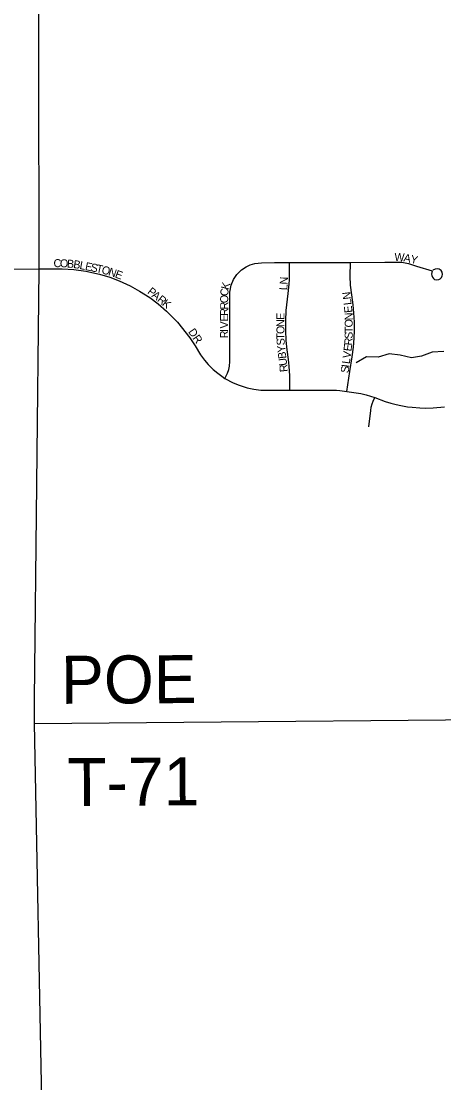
# Model space of a CAD drawing. Extents: x 1985906 to 2277390, y 930619 to 1324581.
# Drawn here: x 2143690 to 2146330, y 1124636 to 1131270 of the extents above; entities that cross this region are included whole.
import ezdxf

# ---------------------------------------------------------------- set-up
doc = ezdxf.new("R2010")
doc.units = 0
for name, color, linetype in [('GM_X_Minor_River', 7, 'Continuous'), ('GM_X_State_Route', 7, 'Continuous'), ('GM_X_Township_Road', 7, 'Continuous'), ('GM_X_Township_Road_Text', 7, 'Continuous'), ('GM_X_Township_Subdivision', 7, 'Continuous'), ('GM_X_Township_Subdivision_Text', 7, 'Continuous')]:
    doc.layers.add(name, color=color, linetype=linetype)

msp = doc.modelspace()

# ---------------------------------------------------------------- linework, layer by layer
at = {"layer": 'GM_X_Minor_River'}
msp.add_lwpolyline([(2146330.4, 1129205.1), (2146258.3, 1129200.7), (2146190.4, 1129176.1), (2146128.4, 1129165.7), (2146058.2, 1129183.3), (2145988, 1129190.8), (2145920.1, 1129170.3), (2145848, 1129171.8), (2145782.1, 1129135.3)], dxfattribs=at)
at = {"layer": 'GM_X_State_Route'}
for points in [[(2143801.5, 1129721.9), (2143797.8, 1132315.9), (2143797.6, 1132368.6)], [(2134482.4, 1129566.6), (2135677.7, 1129577.9), (2137342.7, 1129596.4), (2138351.4, 1129603.3), (2138906.3, 1129605.5), (2139800.4, 1129668.5), (2140031.3, 1129681.6), (2140403.4, 1129701.2), (2140677.6, 1129703.4), (2141339.2, 1129703.4), (2143801.5, 1129721.9)], [(2143784.9, 1121354.9), (2143783.7, 1121917.3), (2143828.5, 1124102.5), (2143820.5, 1124417.9), (2143773.6, 1126881.7), (2143773.3, 1127030.7), (2143801.5, 1129721.9)]]:
    msp.add_lwpolyline(points, dxfattribs=at)
at = {"layer": 'GM_X_Township_Road'}
msp.add_lwpolyline([(2143773.6, 1126881.7), (2147506.6, 1126914), (2148537.2, 1126915.5), (2149271.6, 1126916.3), (2150221.9, 1126920.6), (2150866.4, 1126918.9), (2151412.9, 1126925.4), (2153530.9, 1126892.6)], dxfattribs=at)
at = {"layer": 'GM_X_Township_Subdivision'}
for points in [[(2144963, 1129037.8), (2144979.1, 1129069.9), (2144986.8, 1129093.9), (2144990.8, 1129114.8), (2144992.8, 1129143.2), (2144992.5, 1129576.7), (2145000.8, 1129619.4), (2145016, 1129655.3), (2145036.8, 1129686.3), (2145066.6, 1129715.9), (2145095.7, 1129735.3), (2145120.1, 1129746.6), (2145150.4, 1129755.6), (2145191.3, 1129759.9), (2145272.8, 1129761.7), (2145366.4, 1129761.9), (2145746.4, 1129762.8), (2145961.4, 1129763.3), (2146031.7, 1129763.5), (2146067.5, 1129762.9), (2146109.5, 1129755), (2146159.9, 1129739.8), (2146256.9, 1129710.6), (2146254.6, 1129699.8), (2146254.2, 1129689.9), (2146255.6, 1129681.3), (2146259, 1129670.3), (2146264.8, 1129662.1), (2146273, 1129656.3), (2146286.1, 1129654.3), (2146299.8, 1129655.6), (2146308.3, 1129659.1), (2146315.5, 1129668.3), (2146320.3, 1129677.9), (2146322, 1129686.8), (2146319.6, 1129701.5), (2146313.1, 1129711.1), (2146302.1, 1129719.3), (2146290.5, 1129721.4), (2146275.5, 1129720.7), (2146261.1, 1129714.9)], [(2145367.7, 1128964.4), (2145367.7, 1129053.4), (2145364.9, 1129114.1), (2145360.4, 1129156.6), (2145351.4, 1129216.1), (2145345.5, 1129274.6), (2145342.3, 1129337.8), (2145342.4, 1129398.3), (2145345.8, 1129461.7), (2145358.7, 1129567.3), (2145364.6, 1129625.7), (2145366, 1129656), (2145366.4, 1129761.9)], [(2145723.4, 1128955.3), (2145742.9, 1129079.8), (2145757.3, 1129171.9), (2145765.3, 1129232.7), (2145769.8, 1129289.4), (2145771.6, 1129337.2), (2145771.4, 1129388), (2145768.4, 1129447.4), (2145763.5, 1129498), (2145754.6, 1129560.6), (2145748, 1129621.2), (2145746, 1129675.6), (2145746.4, 1129762.8)], [(2143801.5, 1129721.9), (2143944.8, 1129722), (2144018.4, 1129717.5), (2144092.6, 1129707.5), (2144179.8, 1129688.3), (2144242.8, 1129669.2), (2144302.1, 1129646.9), (2144371.5, 1129615.2), (2144429.8, 1129583.3), (2144493.6, 1129542.3), (2144545, 1129503.9), (2144597.9, 1129458.7), (2144666.2, 1129389.5), (2144743.8, 1129291), (2144775.9, 1129241.6), (2144809.9, 1129185.3), (2144834.6, 1129151.6), (2144858.5, 1129123.8), (2144889.9, 1129092.7), (2144917.3, 1129069.7), (2144942.6, 1129051.1), (2144963, 1129037.8), (2145015, 1129009.8), (2145051, 1128994.8), (2145100.6, 1128979.2), (2145143.7, 1128970.1), (2145187.8, 1128964.8), (2145250.4, 1128963.4), (2145367.7, 1128964.4), (2145628.2, 1128964.3), (2145659.5, 1128963.8), (2145681.5, 1128962.7), (2145723.4, 1128955.3), (2145811.9, 1128943.4), (2145845, 1128934.9), (2145899.3, 1128917.7), (2145963.7, 1128893.8), (2145999.9, 1128882.6), (2146032.3, 1128874.1), (2146062.4, 1128867.4), (2146103.9, 1128860.2), (2146131.5, 1128856.7), (2146180.3, 1128852.8), (2146214.7, 1128851.9), (2146263.5, 1128853.1), (2146335.3, 1128860.3)], [(2145862.7, 1128735.3), (2145875, 1128837.2), (2145877.2, 1128858), (2145882.6, 1128878.6), (2145889.7, 1128894.8), (2145899.3, 1128917.7)]]:
    msp.add_lwpolyline(points, dxfattribs=at)

# ---------------------------------------------------------------- texts
at = {"layer": 'GM_X_Township_Road_Text'}
for s, rotation, p in [('POE', 0.36473, (2143939.3, 1127003.4)), ('T-71', 0.35347, (2143978.5, 1126364.6))]:
    msp.add_text(s, height=300, rotation=rotation, dxfattribs=at).set_placement(p)
at = {"layer": 'GM_X_Township_Subdivision_Text'}
for s, rotation, p in [('W', 356.7698, (2146020.5, 1129772.3)), ('A', 348.33425, (2146075.7, 1129769.4)), ('Y', 348.15861, (2146118.7, 1129760.5)), ('C', 359.8057, (2143891.6, 1129732.7)), ('O', 357.76968, (2143930.7, 1129732.6)), ('B', 355.59943, (2143974.2, 1129730.9)), ('B', 351.44402, (2144012.7, 1129728)), ('L', 348.97411, (2144051.3, 1129722.2)), ('E', 348.80796, (2144085.8, 1129715.5)), ('S', 348.78116, (2144120.4, 1129708.6)), ('T', 347.85944, (2144154.7, 1129701.8)), ('O', 345.03621, (2144188.4, 1129694.6)), ('N', 341.58579, (2144230.2, 1129683.4)), ('E', 339.56868, (2144271.5, 1129669.7)), ('N', 87.29462, (2145354, 1129623.3)), ('P', 321.29325, (2144473.9, 1129572.3)), ('C', 86.59788, (2144983, 1129550.9)), ('K', 74.53205, (2144984.9, 1129587.7)), ('L', 86.58218, (2145351.9, 1129587.5)), ('A', 321.30265, (2144501.4, 1129550.3)), ('R', 321.27952, (2144535.7, 1129522.8)), ('K', 320.77364, (2144566.5, 1129498.1)), ('O', 89.82511, (2144982.9, 1129507.7)), ('N', 96.91588, (2145750.4, 1129533.6)), ('L', 96.89756, (2145754.6, 1129498.6)), ('R', 89.8279, (2144982.7, 1129428.5)), ('R', 89.8279, (2144982.8, 1129468.1)), ('E', 95.85807, (2145759.9, 1129449.5)), ('E', 89.83605, (2144982.6, 1129393.3)), ('E', 90, (2145334.2, 1129402.8)), ('N', 90, (2145334.2, 1129358.8)), ('N', 91.02961, (2145760.9, 1129400.9)), ('O', 90.08288, (2145761, 1129356)), ('DR', 304.50738, (2144730.8, 1129328.6)), ('R', 89.82997, (2144982.3, 1129287.7)), ('V', 89.83529, (2144982.4, 1129349.3)), ('I', 89.82517, (2144982.4, 1129327.3)), ('O', 90.02187, (2145334.3, 1129314.8)), ('T', 89.88232, (2145761, 1129320.6)), ('T', 90.95622, (2145334.9, 1129279.8)), ('S', 94.53908, (2145337.6, 1129245.6)), ('R', 85.48534, (2145757, 1129241.8)), ('S', 88.86476, (2145760.2, 1129284.5)), ('Y', 96.43916, (2145342.5, 1129202.3)), ('B', 96.45888, (2145346.9, 1129162.9)), ('V', 82.59026, (2145746.7, 1129160.5)), ('E', 82.93591, (2145752.4, 1129204.4)), ('U', 96.42547, (2145351.9, 1129119.2)), ('L', 82.59236, (2145742.1, 1129125.6)), ('R', 96.45017, (2145356.3, 1129079.9)), ('S', 82.57683, (2145734.7, 1129068.8)), ('I', 82.5699, (2145739.3, 1129103.7))]:
    msp.add_text(s, height=50, rotation=rotation, dxfattribs=at).set_placement(p)

doc.saveas('drawing.dxf')
